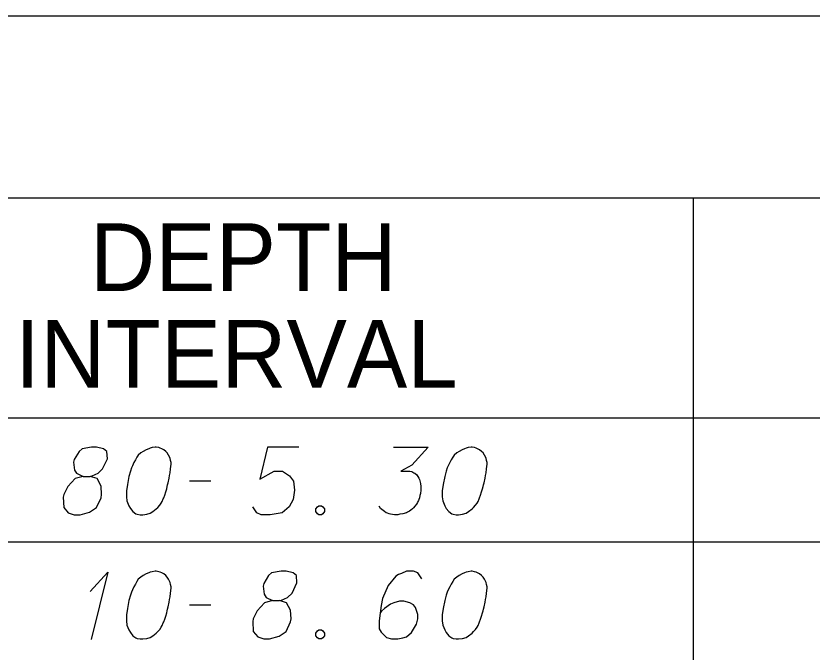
# Model space of a CAD drawing. Extents: x 2074207 to 2076812, y 516372 to 523312.
# Drawn here: x 2076397 to 2076453.5, y 518325.9 to 518371 of the extents above; entities that cross this region are included whole.
import ezdxf

# ---------------------------------------------------------------- set-up
doc = ezdxf.new("R2010")
doc.units = 0
for name, color, linetype in [('Prop DirtTable_ Soil Test Results - Outline (Major)', 7, 'Continuous'), ('Prop DirtTable_ Soil Test Results - Outline (Minor)', 7, 'Continuous'), ('Prop DirtTable_ Soil Test Results - Tx (Header - Small)', 7, 'Continuous'), ('Prop DirtTable_ Soil Test Results - Tx (Sample Data)', 7, 'Continuous')]:
    doc.layers.add(name, color=color, linetype=linetype)

msp = doc.modelspace()

# ---------------------------------------------------------------- linework, layer by layer
at = {"layer": 'Prop DirtTable_ Soil Test Results - Outline (Major)'}
for p, q in [((2076260.609, 518370.985), (2076811.903, 518370.985)), ((2076260.609, 518342.499), (2076811.903, 518342.499)), ((2076260.609, 518342.499), (2076811.903, 518342.499))]:
    msp.add_line(p, q, dxfattribs=at)
at = {"layer": 'Prop DirtTable_ Soil Test Results - Outline (Minor)'}
for p, q in [((2076260.609, 518358.099), (2076811.903, 518358.099)), ((2076445.062, 518358.099), (2076445.062, 518333.699)), ((2076260.609, 518333.699), (2076811.903, 518333.699)), ((2076260.609, 518333.699), (2076811.903, 518333.699)), ((2076445.063, 518333.699), (2076445.063, 518324.899))]:
    msp.add_line(p, q, dxfattribs=at)
at = {"layer": 'Prop DirtTable_ Soil Test Results - Tx (Sample Data)'}
for points in [[(2076401.807, 518338.346), (2076402.3, 518338.346), (2076402.442, 518338.384), (2076402.865, 518338.573), (2076403.182, 518338.876), (2076403.535, 518339.594), (2076403.5, 518340.123), (2076403.253, 518340.312), (2076402.759, 518340.425), (2076402.406, 518340.425), (2076401.736, 518340.312), (2076401.524, 518340.123), (2076401.172, 518339.556), (2076401.136, 518339.367), (2076401.207, 518338.8), (2076401.348, 518338.573), (2076401.807, 518338.346), (2076401.242, 518338.195), (2076400.713, 518337.628), (2076400.431, 518337.061), (2076400.396, 518336.872), (2076400.431, 518336.154), (2076400.748, 518335.776), (2076401.172, 518335.625), (2076401.595, 518335.625), (2076402.265, 518335.814), (2076402.759, 518336.154), (2076403.077, 518336.835), (2076403.112, 518337.061), (2076403.077, 518337.666), (2076402.794, 518338.195), (2076402.3, 518338.346)], [(2076406.992, 518340.425), (2076406.922, 518340.425), (2076406.71, 518340.387), (2076406.569, 518340.35), (2076406.463, 518340.312), (2076406.287, 518340.236), (2076406.075, 518340.123), (2076405.899, 518340.009), (2076405.722, 518339.858), (2076405.616, 518339.707), (2076405.511, 518339.518), (2076405.405, 518339.329), (2076405.299, 518339.102), (2076405.228, 518338.951), (2076405.158, 518338.724), (2076405.052, 518338.346), (2076404.946, 518337.78), (2076404.876, 518337.326), (2076404.876, 518336.91), (2076404.911, 518336.608), (2076405.052, 518336.268), (2076405.158, 518336.079), (2076405.334, 518335.852), (2076405.546, 518335.701), (2076405.652, 518335.663), (2076405.863, 518335.625), (2076406.04, 518335.625), (2076406.322, 518335.663), (2076406.569, 518335.739), (2076406.745, 518335.852), (2076406.992, 518336.041), (2076407.098, 518336.154), (2076407.239, 518336.305), (2076407.345, 518336.457), (2076407.415, 518336.57), (2076407.486, 518336.759), (2076407.521, 518336.835), (2076407.592, 518337.024), (2076407.662, 518337.25), (2076407.733, 518337.477), (2076407.768, 518337.628), (2076407.803, 518337.742), (2076407.839, 518337.893), (2076407.909, 518338.233), (2076407.945, 518338.422), (2076407.98, 518338.611), (2076408.015, 518338.876), (2076408.05, 518339.216), (2076408.05, 518339.329), (2076408.015, 518339.48), (2076407.98, 518339.631), (2076407.874, 518339.858), (2076407.768, 518340.009), (2076407.662, 518340.123), (2076407.521, 518340.236), (2076407.38, 518340.312), (2076407.274, 518340.35), (2076407.169, 518340.387), (2076406.992, 518340.425)], [(2076417.116, 518340.425), (2076414.894, 518340.425), (2076414.329, 518338.157), (2076415.352, 518338.724), (2076415.952, 518338.724), (2076416.446, 518338.384), (2076416.728, 518338.006), (2076416.799, 518337.364), (2076416.693, 518336.721), (2076416.411, 518336.192), (2076415.917, 518335.776), (2076415.07, 518335.625), (2076414.435, 518335.625), (2076414.118, 518335.776), (2076413.836, 518336.192)], [(2076423.819, 518340.425), (2076426.288, 518340.425), (2076425.124, 518339.14), (2076424.348, 518338.724), (2076424.983, 518338.724), (2076425.124, 518338.687), (2076425.194, 518338.649), (2076425.265, 518338.611), (2076425.335, 518338.573), (2076425.477, 518338.46), (2076425.547, 518338.346), (2076425.618, 518338.233), (2076425.653, 518338.12), (2076425.723, 518337.855), (2076425.759, 518337.628), (2076425.759, 518337.515), (2076425.759, 518337.364), (2076425.723, 518337.137), (2076425.688, 518336.986), (2076425.653, 518336.835), (2076425.618, 518336.721), (2076425.582, 518336.646), (2076425.547, 518336.57), (2076425.512, 518336.494), (2076425.441, 518336.381), (2076425.335, 518336.23), (2076425.23, 518336.117), (2076425.159, 518336.041), (2076425.053, 518335.965), (2076424.947, 518335.89), (2076424.806, 518335.814), (2076424.736, 518335.776), (2076424.489, 518335.701), (2076424.277, 518335.663), (2076424.136, 518335.625), (2076423.889, 518335.625), (2076423.607, 518335.663), (2076423.501, 518335.701), (2076423.395, 518335.739), (2076423.289, 518335.776), (2076423.184, 518335.852), (2076423.078, 518335.928), (2076422.901, 518336.079), (2076422.796, 518336.23)], [(2076429.392, 518340.425), (2076429.322, 518340.425), (2076429.11, 518340.387), (2076428.969, 518340.35), (2076428.863, 518340.312), (2076428.687, 518340.236), (2076428.475, 518340.123), (2076428.299, 518340.009), (2076428.122, 518339.858), (2076428.016, 518339.707), (2076427.911, 518339.518), (2076427.805, 518339.329), (2076427.699, 518339.102), (2076427.628, 518338.951), (2076427.558, 518338.724), (2076427.452, 518338.346), (2076427.346, 518337.78), (2076427.276, 518337.326), (2076427.276, 518336.91), (2076427.311, 518336.608), (2076427.452, 518336.268), (2076427.558, 518336.079), (2076427.734, 518335.852), (2076427.946, 518335.701), (2076428.052, 518335.663), (2076428.263, 518335.625), (2076428.44, 518335.625), (2076428.722, 518335.663), (2076428.969, 518335.739), (2076429.145, 518335.852), (2076429.392, 518336.041), (2076429.498, 518336.154), (2076429.639, 518336.305), (2076429.745, 518336.457), (2076429.815, 518336.57), (2076429.886, 518336.759), (2076429.921, 518336.835), (2076429.992, 518337.024), (2076430.062, 518337.25), (2076430.133, 518337.477), (2076430.168, 518337.628), (2076430.203, 518337.742), (2076430.239, 518337.893), (2076430.309, 518338.233), (2076430.345, 518338.422), (2076430.38, 518338.611), (2076430.415, 518338.876), (2076430.45, 518339.216), (2076430.45, 518339.329), (2076430.415, 518339.48), (2076430.38, 518339.631), (2076430.274, 518339.858), (2076430.168, 518340.009), (2076430.062, 518340.123), (2076429.921, 518340.236), (2076429.78, 518340.312), (2076429.674, 518340.35), (2076429.569, 518340.387), (2076429.392, 518340.425)], [(2076409.356, 518338.044), (2076410.872, 518338.044)], [(2076418.527, 518336.268), (2076418.704, 518336.268), (2076418.809, 518336.192), (2076418.915, 518336.041), (2076418.915, 518335.852), (2076418.809, 518335.701), (2076418.704, 518335.625), (2076418.527, 518335.625), (2076418.421, 518335.701), (2076418.316, 518335.852), (2076418.316, 518336.041), (2076418.421, 518336.192), (2076418.527, 518336.268)], [(2076402.3, 518330.189), (2076403.57, 518331.55), (2076402.371, 518326.787)], [(2076406.992, 518331.625), (2076406.922, 518331.625), (2076406.71, 518331.587), (2076406.569, 518331.55), (2076406.463, 518331.512), (2076406.287, 518331.436), (2076406.075, 518331.323), (2076405.899, 518331.209), (2076405.722, 518331.058), (2076405.616, 518330.907), (2076405.511, 518330.718), (2076405.405, 518330.529), (2076405.299, 518330.302), (2076405.228, 518330.151), (2076405.158, 518329.924), (2076405.052, 518329.546), (2076404.946, 518328.98), (2076404.876, 518328.526), (2076404.876, 518328.11), (2076404.911, 518327.808), (2076405.052, 518327.468), (2076405.158, 518327.279), (2076405.334, 518327.052), (2076405.546, 518326.901), (2076405.652, 518326.863), (2076405.863, 518326.825), (2076406.04, 518326.825), (2076406.322, 518326.863), (2076406.569, 518326.939), (2076406.745, 518327.052), (2076406.992, 518327.241), (2076407.098, 518327.354), (2076407.239, 518327.505), (2076407.345, 518327.657), (2076407.415, 518327.77), (2076407.486, 518327.959), (2076407.521, 518328.035), (2076407.592, 518328.224), (2076407.662, 518328.45), (2076407.733, 518328.677), (2076407.768, 518328.828), (2076407.803, 518328.942), (2076407.839, 518329.093), (2076407.909, 518329.433), (2076407.945, 518329.622), (2076407.98, 518329.811), (2076408.015, 518330.076), (2076408.05, 518330.416), (2076408.05, 518330.529), (2076408.015, 518330.68), (2076407.98, 518330.831), (2076407.874, 518331.058), (2076407.768, 518331.209), (2076407.662, 518331.323), (2076407.521, 518331.436), (2076407.38, 518331.512), (2076407.274, 518331.55), (2076407.169, 518331.587), (2076406.992, 518331.625)], [(2076415.247, 518329.546), (2076415.74, 518329.546), (2076415.882, 518329.584), (2076416.305, 518329.773), (2076416.622, 518330.076), (2076416.975, 518330.794), (2076416.94, 518331.323), (2076416.693, 518331.512), (2076416.199, 518331.625), (2076415.846, 518331.625), (2076415.176, 518331.512), (2076414.964, 518331.323), (2076414.612, 518330.756), (2076414.576, 518330.567), (2076414.647, 518330), (2076414.788, 518329.773), (2076415.247, 518329.546), (2076414.682, 518329.395), (2076414.153, 518328.828), (2076413.871, 518328.261), (2076413.836, 518328.072), (2076413.871, 518327.354), (2076414.188, 518326.976), (2076414.612, 518326.825), (2076415.035, 518326.825), (2076415.705, 518327.014), (2076416.199, 518327.354), (2076416.517, 518328.035), (2076416.552, 518328.261), (2076416.517, 518328.866), (2076416.234, 518329.395), (2076415.74, 518329.546)], [(2076425.829, 518331.096), (2076425.547, 518331.512), (2076425.23, 518331.625), (2076424.736, 518331.625), (2076424.383, 518331.474), (2076424.171, 518331.398), (2076423.995, 518331.285), (2076423.431, 518330.605), (2076423.043, 518329.698), (2076422.937, 518329.206), (2076422.796, 518328.11), (2076422.796, 518327.543), (2076422.937, 518327.317), (2076423.219, 518327.014), (2076423.325, 518326.939), (2076423.678, 518326.825), (2076424.136, 518326.825), (2076424.489, 518326.901), (2076424.736, 518326.976), (2076425.089, 518327.279), (2076425.441, 518327.883), (2076425.547, 518328.261), (2076425.547, 518328.564), (2076425.371, 518329.055), (2076425.23, 518329.244), (2076424.983, 518329.395), (2076424.559, 518329.509), (2076424.242, 518329.509), (2076423.854, 518329.395), (2076423.607, 518329.282), (2076423.184, 518328.98), (2076422.972, 518328.791), (2076422.866, 518328.677)], [(2076429.392, 518331.625), (2076429.322, 518331.625), (2076429.11, 518331.587), (2076428.969, 518331.55), (2076428.863, 518331.512), (2076428.687, 518331.436), (2076428.475, 518331.323), (2076428.299, 518331.209), (2076428.122, 518331.058), (2076428.016, 518330.907), (2076427.911, 518330.718), (2076427.805, 518330.529), (2076427.699, 518330.302), (2076427.628, 518330.151), (2076427.558, 518329.924), (2076427.452, 518329.546), (2076427.346, 518328.98), (2076427.276, 518328.526), (2076427.276, 518328.11), (2076427.311, 518327.808), (2076427.452, 518327.468), (2076427.558, 518327.279), (2076427.734, 518327.052), (2076427.946, 518326.901), (2076428.052, 518326.863), (2076428.263, 518326.825), (2076428.44, 518326.825), (2076428.722, 518326.863), (2076428.969, 518326.939), (2076429.145, 518327.052), (2076429.392, 518327.241), (2076429.498, 518327.354), (2076429.639, 518327.505), (2076429.745, 518327.657), (2076429.815, 518327.77), (2076429.886, 518327.959), (2076429.921, 518328.035), (2076429.992, 518328.224), (2076430.062, 518328.45), (2076430.133, 518328.677), (2076430.168, 518328.828), (2076430.203, 518328.942), (2076430.239, 518329.093), (2076430.309, 518329.433), (2076430.345, 518329.622), (2076430.38, 518329.811), (2076430.415, 518330.076), (2076430.45, 518330.416), (2076430.45, 518330.529), (2076430.415, 518330.68), (2076430.38, 518330.831), (2076430.274, 518331.058), (2076430.168, 518331.209), (2076430.062, 518331.323), (2076429.921, 518331.436), (2076429.78, 518331.512), (2076429.674, 518331.55), (2076429.569, 518331.587), (2076429.392, 518331.625)], [(2076409.356, 518329.244), (2076410.872, 518329.244)], [(2076418.527, 518327.468), (2076418.704, 518327.468), (2076418.809, 518327.392), (2076418.915, 518327.241), (2076418.915, 518327.052), (2076418.809, 518326.901), (2076418.704, 518326.825), (2076418.527, 518326.825), (2076418.421, 518326.901), (2076418.316, 518327.052), (2076418.316, 518327.241), (2076418.421, 518327.392), (2076418.527, 518327.468)]]:
    msp.add_lwpolyline(points, dxfattribs=at)

# ---------------------------------------------------------------- texts
at = {"layer": 'Prop DirtTable_ Soil Test Results - Tx (Header - Small)'}
for s, p in [('DEPTH', (2076402.289, 518351.485)), ('INTERVAL', (2076396.977, 518344.628))]:
    msp.add_text(s, height=4.8, dxfattribs=at).set_placement(p)

doc.saveas('drawing.dxf')
